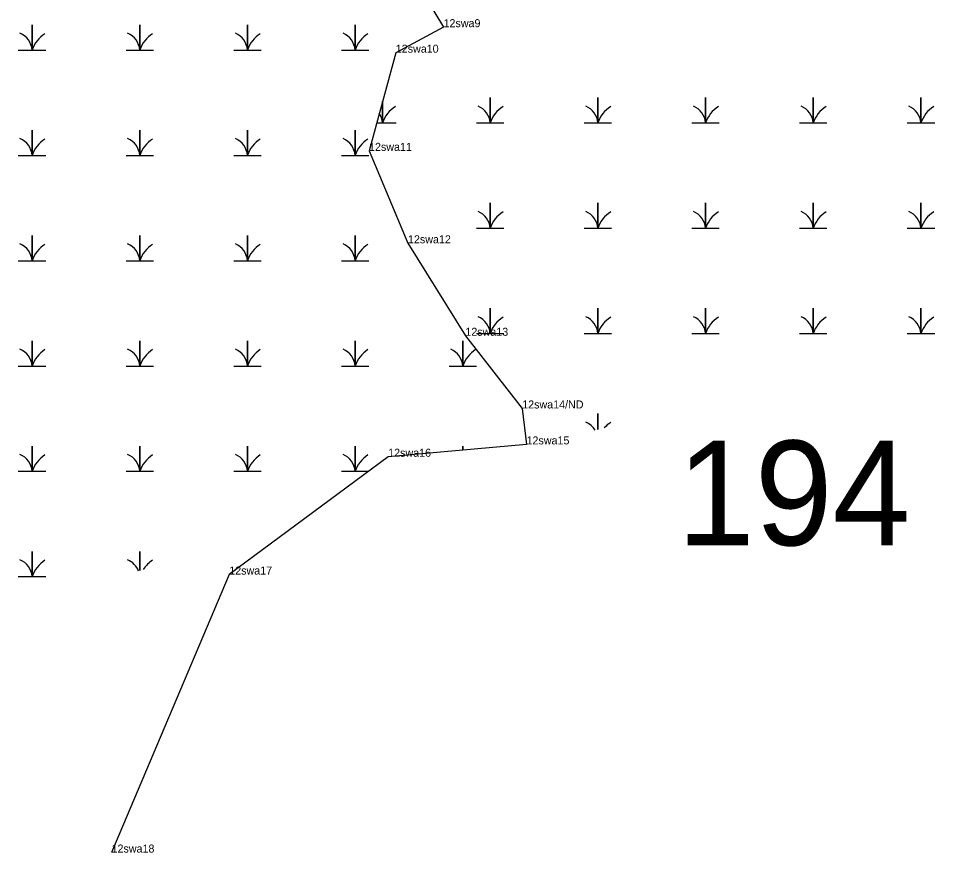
# Model space of a CAD drawing. Extents: x 2072529 to 2268796, y 436423 to 470397.
# Drawn here: x 2229297 to 2229869, y 450534 to 451056 of the extents above; entities that cross this region are included whole.
import ezdxf

# ---------------------------------------------------------------- set-up
doc = ezdxf.new("R2010")
doc.units = 0
for name, color, linetype in [('Default', 7, 'Continuous'), ('Exist Environmental Wetland Boundary Cogo Point CELL', 7, 'Continuous'), ('Exist Hydro Jurisdictional Stream or Body of Water NEU Mitigable', 7, 'Continuous'), ('Exist Hydro Jurisdictional Stream or Body of Water NEU Mitigable Cogo Comment', 7, 'Continuous'), ('Exist Hydro Swamp or Marsh', 7, 'Continuous')]:
    doc.layers.add(name, color=color, linetype=linetype)

msp = doc.modelspace()

# ---------------------------------------------------------------- linework, layer by layer
at = {"layer": 'Exist Environmental Wetland Boundary Cogo Point CELL'}
for p, q in [((2229562.75, 451050.09), (2229562.75, 451050.09)), ((2229532.92, 451034.14), (2229532.92, 451034.14)), ((2229516.22, 450972.81), (2229516.22, 450972.81)), ((2229540.55, 450915.06), (2229540.55, 450915.06)), ((2229576.38, 450857.28), (2229576.38, 450857.28)), ((2229611.89, 450811.86), (2229611.89, 450811.86)), ((2229614.59, 450789.4), (2229614.59, 450789.4)), ((2229528.17, 450781.69), (2229528.17, 450781.69)), ((2229428.93, 450708.09), (2229428.93, 450708.09)), ((2229355.42, 450534.39), (2229355.42, 450534.39))]:
    msp.add_line(p, q, dxfattribs=at)
at = {"layer": 'Exist Hydro Jurisdictional Stream or Body of Water NEU Mitigable'}
for points in [[(2229545.28, 451079.31), (2229562.75, 451050.09), (2229532.92, 451034.14), (2229516.22, 450972.81), (2229540.55, 450915.06), (2229576.38, 450857.28), (2229611.89, 450811.86)], [(2229611.89, 450811.86), (2229614.59, 450789.4), (2229528.17, 450781.69), (2229428.93, 450708.09), (2229355.42, 450534.39)]]:
    msp.add_lwpolyline(points, dxfattribs=at)
at = {"layer": 'Exist Hydro Swamp or Marsh'}
for points in [[(2229297.19, 451035.79), (2229305.79, 451035.79), (2229305.79, 451051.57), (2229305.79, 451035.79), (2229314.39, 451035.79)], [(2229364.44, 451035.79), (2229373.04, 451035.79), (2229373.04, 451051.57), (2229373.04, 451035.79), (2229381.64, 451035.79)], [(2229431.69, 451035.79), (2229440.29, 451035.79), (2229440.29, 451051.57), (2229440.29, 451035.79), (2229448.89, 451035.79)], [(2229498.94, 451035.79), (2229507.54, 451035.79), (2229507.54, 451051.57), (2229507.54, 451035.79), (2229516.14, 451035.79)], [(2229583.28, 450990.28), (2229591.88, 450990.28), (2229591.88, 451006.06), (2229591.88, 450990.28), (2229600.48, 450990.28)], [(2229650.53, 450990.28), (2229659.13, 450990.28), (2229659.13, 451006.06), (2229659.13, 450990.28), (2229667.73, 450990.28)], [(2229717.78, 450990.28), (2229726.38, 450990.28), (2229726.38, 451006.06), (2229726.38, 450990.28), (2229734.98, 450990.28)], [(2229785.03, 450990.28), (2229793.63, 450990.28), (2229793.63, 451006.06), (2229793.63, 450990.28), (2229802.23, 450990.28)], [(2229852.28, 450990.28), (2229860.88, 450990.28), (2229860.88, 451006.06), (2229860.88, 450990.28), (2229869.48, 450990.28)], [(2229520.97, 450990.28), (2229524.63, 450990.28), (2229524.63, 451003.7)], [(2229524.63, 451003.7), (2229524.63, 450990.28), (2229533.23, 450990.28)], [(2229297.19, 450969.99), (2229305.79, 450969.99), (2229305.79, 450985.77), (2229305.79, 450969.99), (2229314.39, 450969.99)], [(2229364.44, 450969.99), (2229373.04, 450969.99), (2229373.04, 450985.77), (2229373.04, 450969.99), (2229381.64, 450969.99)], [(2229431.69, 450969.99), (2229440.29, 450969.99), (2229440.29, 450985.77), (2229440.29, 450969.99), (2229448.89, 450969.99)], [(2229498.94, 450969.99), (2229507.54, 450969.99), (2229507.54, 450985.77), (2229507.54, 450969.99), (2229516.14, 450969.99)], [(2229583.28, 450924.48), (2229591.88, 450924.48), (2229591.88, 450940.26), (2229591.88, 450924.48), (2229600.48, 450924.48)], [(2229650.53, 450924.48), (2229659.13, 450924.48), (2229659.13, 450940.26), (2229659.13, 450924.48), (2229667.73, 450924.48)], [(2229717.78, 450924.48), (2229726.38, 450924.48), (2229726.38, 450940.26), (2229726.38, 450924.48), (2229734.98, 450924.48)], [(2229785.03, 450924.48), (2229793.63, 450924.48), (2229793.63, 450940.26), (2229793.63, 450924.48), (2229802.23, 450924.48)], [(2229852.28, 450924.48), (2229860.88, 450924.48), (2229860.88, 450940.26), (2229860.88, 450924.48), (2229869.48, 450924.48)], [(2229297.19, 450904.19), (2229305.79, 450904.19), (2229305.79, 450919.97), (2229305.79, 450904.19), (2229314.39, 450904.19)], [(2229364.44, 450904.19), (2229373.04, 450904.19), (2229373.04, 450919.97), (2229373.04, 450904.19), (2229381.64, 450904.19)], [(2229431.69, 450904.19), (2229440.29, 450904.19), (2229440.29, 450919.97), (2229440.29, 450904.19), (2229448.89, 450904.19)], [(2229498.94, 450904.19), (2229507.54, 450904.19), (2229507.54, 450919.97), (2229507.54, 450904.19), (2229516.14, 450904.19)], [(2229583.28, 450858.68), (2229591.88, 450858.68), (2229591.88, 450874.46), (2229591.88, 450858.68), (2229600.48, 450858.68)], [(2229650.53, 450858.68), (2229659.13, 450858.68), (2229659.13, 450874.46), (2229659.13, 450858.68), (2229667.73, 450858.68)], [(2229717.78, 450858.68), (2229726.38, 450858.68), (2229726.38, 450874.46), (2229726.38, 450858.68), (2229734.98, 450858.68)], [(2229785.03, 450858.68), (2229793.63, 450858.68), (2229793.63, 450874.46), (2229793.63, 450858.68), (2229802.23, 450858.68)], [(2229852.28, 450858.68), (2229860.88, 450858.68), (2229860.88, 450874.46), (2229860.88, 450858.68), (2229869.48, 450858.68)], [(2229297.19, 450838.39), (2229305.79, 450838.39), (2229305.79, 450854.17), (2229305.79, 450838.39), (2229314.39, 450838.39)], [(2229364.44, 450838.39), (2229373.04, 450838.39), (2229373.04, 450854.17), (2229373.04, 450838.39), (2229381.64, 450838.39)], [(2229431.69, 450838.39), (2229440.29, 450838.39), (2229440.29, 450854.17), (2229440.29, 450838.39), (2229448.89, 450838.39)], [(2229498.94, 450838.39), (2229507.54, 450838.39), (2229507.54, 450854.17), (2229507.54, 450838.39), (2229516.14, 450838.39)], [(2229566.19, 450838.39), (2229574.79, 450838.39), (2229574.79, 450854.17), (2229574.79, 450838.39), (2229583.39, 450838.39)], [(2229659.13, 450798.67), (2229659.13, 450808.66), (2229659.13, 450798.67)], [(2229297.19, 450772.59), (2229305.79, 450772.59), (2229305.79, 450788.37), (2229305.79, 450772.59), (2229314.39, 450772.59)], [(2229364.44, 450772.59), (2229373.04, 450772.59), (2229373.04, 450788.37), (2229373.04, 450772.59), (2229381.64, 450772.59)], [(2229431.69, 450772.59), (2229440.29, 450772.59), (2229440.29, 450788.37), (2229440.29, 450772.59), (2229448.89, 450772.59)], [(2229498.94, 450772.59), (2229507.54, 450772.59), (2229507.54, 450788.37), (2229507.54, 450772.59), (2229515.9, 450772.59)], [(2229574.79, 450785.85), (2229574.79, 450788.37), (2229574.79, 450785.85)], [(2229297.19, 450706.79), (2229305.79, 450706.79), (2229305.79, 450722.57), (2229305.79, 450706.79), (2229314.39, 450706.79)], [(2229373.04, 450710.54), (2229373.04, 450722.57), (2229373.04, 450710.54)]]:
    msp.add_lwpolyline(points, dxfattribs=at)
for centre, radius, start, end in [((2229293.52, 451034.9), 12.3, 4.1403, 67.535), ((2229324.03, 451029.73), 19.22, 122.1274, 161.6222), ((2229360.77, 451034.9), 12.3, 4.1403, 67.535), ((2229391.28, 451029.73), 19.22, 122.1274, 161.6222), ((2229428.02, 451034.9), 12.3, 4.1403, 67.535), ((2229458.53, 451029.73), 19.22, 122.1274, 161.6222), ((2229495.27, 451034.9), 12.3, 4.1403, 67.535), ((2229525.78, 451029.73), 19.22, 122.1274, 161.6222), ((2229542.87, 450984.22), 19.22, 122.1274, 161.6222), ((2229579.61, 450989.39), 12.3, 4.1403, 67.535), ((2229610.12, 450984.22), 19.22, 122.1274, 161.6222), ((2229646.86, 450989.39), 12.3, 4.1403, 67.535), ((2229677.37, 450984.22), 19.22, 122.1274, 161.6222), ((2229714.11, 450989.39), 12.3, 4.1403, 67.535), ((2229744.62, 450984.22), 19.22, 122.1274, 161.6222), ((2229781.36, 450989.39), 12.3, 4.1403, 67.535), ((2229811.87, 450984.22), 19.22, 122.1274, 161.6222), ((2229848.61, 450989.39), 12.3, 4.1403, 67.535), ((2229879.12, 450984.22), 19.22, 122.1274, 161.6222), ((2229512.36, 450989.39), 12.3, 4.1403, 33.7159), ((2229293.52, 450969.1), 12.3, 4.1403, 67.535), ((2229324.03, 450963.93), 19.22, 122.1274, 161.6222), ((2229360.77, 450969.1), 12.3, 4.1403, 67.535), ((2229391.28, 450963.93), 19.22, 122.1274, 161.6222), ((2229428.02, 450969.1), 12.3, 4.1403, 67.535), ((2229458.53, 450963.93), 19.22, 122.1274, 161.6222), ((2229495.27, 450969.1), 12.3, 4.1403, 67.535), ((2229525.78, 450963.93), 19.22, 122.1274, 161.6222), ((2229542.87, 450918.42), 19.22, 122.1274, 123.1671), ((2229579.61, 450923.59), 12.3, 4.1403, 67.535), ((2229610.12, 450918.42), 19.22, 122.1274, 161.6222), ((2229646.86, 450923.59), 12.3, 4.1403, 67.535), ((2229677.37, 450918.42), 19.22, 122.1274, 161.6222), ((2229714.11, 450923.59), 12.3, 4.1403, 67.535), ((2229744.62, 450918.42), 19.22, 122.1274, 161.6222), ((2229781.36, 450923.59), 12.3, 4.1403, 67.535), ((2229811.87, 450918.42), 19.22, 122.1274, 161.6222), ((2229848.61, 450923.59), 12.3, 4.1403, 67.535), ((2229879.12, 450918.42), 19.22, 122.1274, 161.6222), ((2229293.52, 450903.3), 12.3, 4.1403, 67.535), ((2229324.03, 450898.13), 19.22, 122.1274, 161.6222), ((2229360.77, 450903.3), 12.3, 4.1403, 67.535), ((2229391.28, 450898.13), 19.22, 122.1274, 161.6222), ((2229428.02, 450903.3), 12.3, 4.1403, 67.535), ((2229458.53, 450898.13), 19.22, 122.1274, 161.6222), ((2229495.27, 450903.3), 12.3, 4.1403, 67.535), ((2229525.78, 450898.13), 19.22, 122.1274, 161.6222), ((2229579.61, 450857.79), 12.3, 4.1403, 67.535), ((2229610.12, 450852.62), 19.22, 122.1274, 161.6222), ((2229646.86, 450857.79), 12.3, 4.1403, 67.535), ((2229677.37, 450852.62), 19.22, 122.1274, 161.6222), ((2229714.11, 450857.79), 12.3, 4.1403, 67.535), ((2229744.62, 450852.62), 19.22, 122.1274, 161.6222), ((2229781.36, 450857.79), 12.3, 4.1403, 67.535), ((2229811.87, 450852.62), 19.22, 122.1274, 161.6222), ((2229848.61, 450857.79), 12.3, 4.1403, 67.535), ((2229879.12, 450852.62), 19.22, 122.1274, 161.6222), ((2229293.52, 450837.5), 12.3, 4.1403, 67.535), ((2229324.03, 450832.33), 19.22, 122.1274, 161.6222), ((2229360.77, 450837.5), 12.3, 4.1403, 67.535), ((2229391.28, 450832.33), 19.22, 122.1274, 161.6222), ((2229428.02, 450837.5), 12.3, 4.1403, 67.535), ((2229458.53, 450832.33), 19.22, 122.1274, 161.6222), ((2229495.27, 450837.5), 12.3, 4.1403, 67.535), ((2229525.78, 450832.33), 19.22, 122.1274, 161.6222), ((2229562.52, 450837.5), 12.3, 4.1403, 67.535), ((2229593.03, 450832.33), 19.22, 122.1274, 161.6222), ((2229646.86, 450791.99), 12.3, 30.494, 67.535), ((2229677.37, 450786.82), 19.22, 122.1274, 137.8991), ((2229293.52, 450771.7), 12.3, 4.1403, 67.535), ((2229324.03, 450766.53), 19.22, 122.1274, 161.6222), ((2229360.77, 450771.7), 12.3, 4.1403, 67.535), ((2229391.28, 450766.53), 19.22, 122.1274, 161.6222), ((2229428.02, 450771.7), 12.3, 4.1403, 67.535), ((2229458.53, 450766.53), 19.22, 122.1274, 161.6222), ((2229495.27, 450771.7), 12.3, 4.1403, 67.535), ((2229525.78, 450766.53), 19.22, 122.1274, 161.6222), ((2229293.52, 450705.9), 12.3, 4.1403, 67.535), ((2229324.03, 450700.73), 19.22, 122.1274, 161.6222), ((2229360.77, 450705.9), 12.3, 20.7622, 67.535), ((2229391.28, 450700.73), 19.22, 122.1274, 146.5501)]:
    msp.add_arc(centre, radius, start, end, dxfattribs=at)

# ---------------------------------------------------------------- texts
at = {"layer": 'Default'}
msp.add_text('194', height=65.34, dxfattribs=at).set_placement((2229708.55, 450726.39))
at = {"layer": 'Exist Hydro Jurisdictional Stream or Body of Water NEU Mitigable Cogo Comment'}
for s, p in [('12swa9', (2229562.75, 451050.09)), ('12swa10', (2229532.92, 451034.14)), ('12swa11', (2229516.22, 450972.81)), ('12swa12', (2229540.55, 450915.06)), ('12swa13', (2229576.38, 450857.28)), ('12swa14/ND', (2229611.89, 450811.86)), ('12swa15', (2229614.59, 450789.4)), ('12swa16', (2229528.17, 450781.69)), ('12swa17', (2229428.93, 450708.09)), ('12swa18', (2229355.42, 450534.39))]:
    msp.add_text(s, height=5, dxfattribs=at).set_placement(p)

doc.saveas('drawing.dxf')
